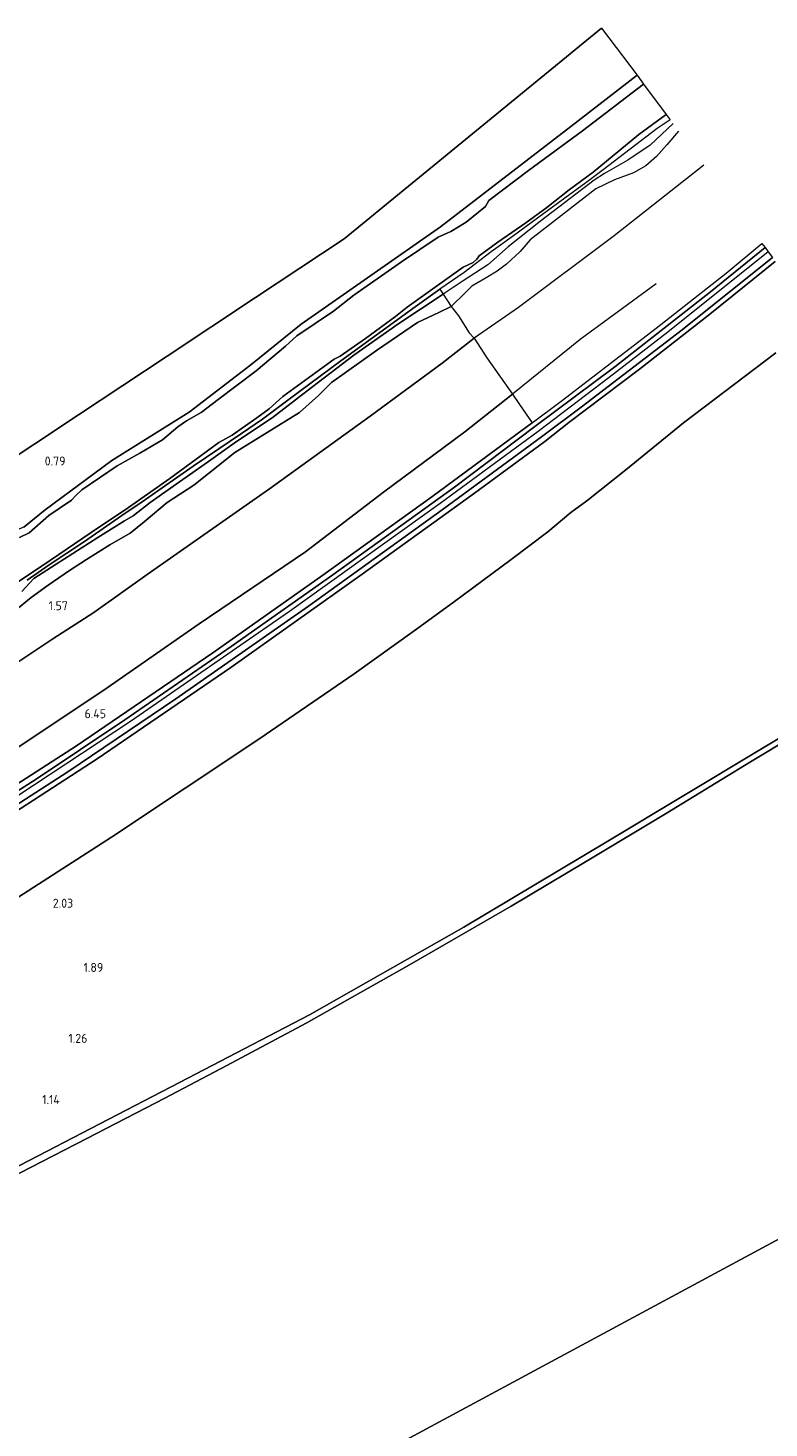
# Model space of a CAD drawing. Extents: x 126429 to 133038, y 413091 to 414846.
# Tile 303 of 304: x 132719 to 132867, y 414088 to 414368. Entities that reach past the tile are written whole.
import ezdxf
from ezdxf.enums import TextEntityAlignment as Align
from ezdxf.lldxf.tags import DXFTag

# ---------------------------------------------------------------- set-up
doc = ezdxf.new("R2010")
doc.units = 0
for name, color, linetype, lineweight in [('B-ME-GR-GRAS-GV', 60, 'Continuous', 13), ('B-ME-GW-TALUD_KRUIN-G', 90, 'Continuous', 18), ('B-ME-GW-TALUD_TEEN-G', 90, 'Continuous', 18), ('B-ME-IE-TERREINAFSCHEIDING_KUNSTMATIG_HEKWERK-G', 20, 'IE-TERREINAFSCHEIDING-KUNSTMATIG', 18), ('B-ME-KG-GRENS_OPNAME-G', 210, 'KG-OPNAME', 18), ('B-ME-OB-BEKLEDING_STEEN-GV', 30, 'Continuous', 18), ('B-ME-OB-OEVERVOORZIENING-G', 7, 'Continuous', 18), ('B-ME-OG-HOOGTEPUNT-S', 7, 'Continuous', 25), ('B-ME-OG-WATER_RIVIER-GV', 130, 'Continuous', 18), ('B-ME-OG-WATER_SLOOT-G', 120, 'Continuous', 18), ('B-ME-OG-WATER_SLOOT-GV', 120, 'Continuous', 18), ('B-ME-VH-VERHARDING_ASFALT-GV', 252, 'Continuous', 18), ('B-ME-WH-WINTERBED-G', 150, 'WH-WINTERBED', 18)]:
    doc.layers.add(name, color=color, linetype=linetype, lineweight=lineweight)
doc.styles.add('NLCS-ISO-ANNOTATIVE-T18', font='NLCS-ISO.ttf', dxfattribs={"height": 1.8})
doc.styles.get("Standard").update_dxf_attribs({"font": 'arial.ttf'})
doc.linetypes.add('IE-TERREINAFSCHEIDING-KUNSTMATIG', pattern='A,4,[82,NLCS.SHX,S=0.75,R=90,X=0,Y=0],4,-2', length=10)
tags = doc.linetypes.add('KG-OPNAME', pattern='A,5.5,-2,["O",Standard,S=1.8,R=0,X=-0.5,Y=-0.9],-2,5.5,-2,[5,NLCS.SHX,S=0.75,R=0,X=0,Y=0],-2', length=19).pattern_tags.tags
tags[6] = DXFTag(74, 10)
tags = doc.linetypes.add('WH-WINTERBED', pattern='A,6,-3.5,["WB",Standard,S=1.8,R=0,X=-1.5,Y=-0.9],-3.5,6,-3.5,6,-3.5,6,-3.5,6,-3.5', length=51).pattern_tags.tags
tags[6] = DXFTag(74, 10)

# ---------------------------------------------------------------- blocks, each defined once
blk = doc.blocks.new('SAL-HOOGTELABEL-SO')
at = {"color": 0, "linetype": 'ByBlock', "lineweight": -2, "style": 'NLCS-ISO-ANNOTATIVE-T18'}
blk.add_attdef('HOOGTE', text='', height=1.8, dxfattribs=at).set_placement((2.79, 0), align=Align.RIGHT)

msp = doc.modelspace()

# ---------------------------------------------------------------- linework, layer by layer
at = {"layer": 'B-ME-GR-GRAS-GV'}
msp.add_polyline3d([(132718.232, 414268.227, 0.66), (132717.029, 414267.732, 0.648), (132716.124, 414267.999, 0.669), (132711.446, 414278.944, 0.779), (132729.151, 414290.681, 0.843), (132746.856, 414302.418, 0.907), (132764.561, 414314.155, 0.971), (132782.266, 414325.892, 1.035), (132807.974, 414346.989, 1.138), (132833.682, 414368.087, 1.24), (132840.818, 414358.629, 0.783), (132827.595, 414348.41, 0.679), (132801.54, 414328.277, 0.809), (132773.689, 414308.858, 0.669), (132763.619, 414300.686, 0.706), (132751.262, 414291.199, 0.679), (132735.84, 414281.536, 0.714), (132722.462, 414271.707, 0.785)], close=True, dxfattribs=at)
for points in [[(132718.232, 414268.227, 0.66), (132722.462, 414271.707, 0.785), (132735.84, 414281.536, 0.714), (132751.262, 414291.199, 0.679), (132763.619, 414300.686, 0.706), (132773.689, 414308.858, 0.669), (132801.54, 414328.277, 0.809), (132827.595, 414348.41, 0.679), (132840.818, 414358.629, 0.783), (132842.121, 414356.873, -0.173), (132829.917, 414347.543, -0.173), (132819.134, 414339.549, -0.173), (132811.211, 414333.546, -0.173), (132810.511, 414332.36, -0.173), (132806.662, 414329.205, -0.173), (132803.617, 414327.37, -0.173), (132801.05, 414326.245, -0.173), (132793.708, 414321.333, -0.173), (132784.174, 414314.625, -0.173), (132780.129, 414311.399, -0.173), (132772.828, 414306.499, -0.173), (132770.524, 414304.444, -0.173), (132764.653, 414299.477, -0.173), (132757.088, 414293.781, -0.173), (132753.646, 414291.189, -0.173), (132750.74, 414289.477, -0.173), (132748.98, 414288.262, -0.173), (132745.914, 414285.71, -0.173), (132741.412, 414283.03, -0.173), (132736.909, 414280.468, -0.173), (132729.825, 414275.696, -0.173), (132728.625, 414274.552, -0.173), (132727.757, 414273.597, -0.173), (132723.237, 414270.542, -0.173), (132719.258, 414267.069, -0.173), (132717.343, 414266.118, -0.173)], [(132717.098, 414257.302, -0.173), (132723.572, 414261.639, -0.173), (132731.703, 414267.169, -0.173), (132739.165, 414272.152, -0.173), (132747.437, 414277.976, -0.173), (132753.664, 414282.532, -0.173), (132757.22, 414285.123, -0.173), (132759.872, 414286.599, -0.173), (132764.784, 414290.069, -0.173), (132767.293, 414291.901, -0.173), (132769.971, 414294.379, -0.173), (132780.27, 414301.802, -0.173), (132781.475, 414302.411, -0.173), (132786.514, 414305.971, -0.173), (132792.521, 414310.337, -0.173), (132794.883, 414312.238, -0.173), (132806.078, 414320.207, -0.173), (132808.063, 414321.192, -0.173), (132808.755, 414321.808, -0.173), (132809.255, 414322.53, -0.173), (132812.973, 414325.255, -0.173), (132818.598, 414329.133, -0.173), (132822.798, 414332.147, -0.173), (132827.234, 414335.727, -0.173), (132832.011, 414339.245, -0.173), (132837.37, 414343.666, -0.173), (132841.15, 414346.788, -0.173), (132846.636, 414350.788, -0.173), (132847.43, 414349.718, 0.27), (132844.806, 414348.006, 0.335), (132834.02, 414339.687, 0.29), (132830.559, 414337.139, 0.37), (132822.201, 414330.972, 0.275), (132816.103, 414326.532, 0.241), (132811.641, 414323.332, 0.247), (132806.257, 414319.189, 0.271), (132801.406, 414315.839, 0.305), (132796.474, 414312.301, 0.26), (132781.568, 414301.479, 0.363), (132771.232, 414293.828, 0.32), (132765.956, 414289.806, 0.196), (132761.74, 414286.955, 0.276), (132757.201, 414283.893, 0.424), (132752.067, 414280.426, 0.171), (132741.844, 414273.309, 0.28), (132737.84, 414270.523, 0.122), (132730.35, 414265.345, 0.175), (132723.284, 414260.688, 0.374), (132718.896, 414257.626, 0.326)], [(132700.989, 414206.613, 6.375), (132728.72, 414224.476, 6.379), (132756.004, 414243.053, 6.309), (132778.007, 414258.577, 6.272), (132799.762, 414274.268, 6.326), (132816.576, 414286.69, 6.331), (132819.856, 414289.113, 6.332), (132825.624, 414293.445, 6.352), (132844.627, 414308.004, 6.374), (132858.622, 414319.014, 6.422), (132865.788, 414324.975, 6.353), (132866.408, 414324.14, 6.261), (132855.504, 414315.267, 6.348), (132836.343, 414300.32, 6.303), (132820.374, 414288.362, 6.307), (132804.308, 414276.189, 6.307), (132780.004, 414258.65, 6.257), (132759.698, 414244.311, 6.257), (132738.385, 414229.656, 6.27), (132720.665, 414217.807, 6.282), (132702.885, 414206.438, 6.245)], [(132701.54, 414202.842, 6.266), (132727.043, 414219.236, 6.301), (132748.635, 414233.86, 6.285), (132775.149, 414252.426, 6.233), (132801.875, 414271.661, 6.253), (132821.733, 414286.294, 6.276), (132829.622, 414292.211, 6.291), (132849.806, 414307.683, 6.323), (132867.858, 414322.186, 6.261)], [(132704.9, 414203.704, 6.294), (132732.884, 414221.876, 6.341), (132759.578, 414240.162, 6.291), (132785.852, 414258.792, 6.294), (132808.285, 414275.013, 6.324), (132819.097, 414282.966, 6.296), (132822.367, 414285.372, 6.288), (132827.154, 414289.147, 6.255), (132841.3, 414299.855, 6.324), (132855.392, 414310.849, 6.321), (132868.453, 414321.383, 6.264)], [(132868.453, 414321.383, 6.264), (132855.392, 414310.849, 6.321), (132841.3, 414299.855, 6.324), (132827.154, 414289.147, 6.255), (132822.367, 414285.372, 6.288), (132819.097, 414282.966, 6.296), (132808.285, 414275.013, 6.324), (132785.852, 414258.792, 6.294), (132759.578, 414240.162, 6.291), (132732.884, 414221.876, 6.341), (132704.9, 414203.704, 6.294)], [(132718.896, 414257.626, 0.326), (132723.284, 414260.688, 0.374), (132730.35, 414265.345, 0.175), (132737.84, 414270.523, 0.122), (132741.844, 414273.309, 0.28), (132752.067, 414280.426, 0.171), (132757.201, 414283.893, 0.424), (132761.74, 414286.955, 0.276), (132765.956, 414289.806, 0.196), (132771.232, 414293.828, 0.32), (132781.568, 414301.479, 0.363), (132796.474, 414312.301, 0.26), (132801.406, 414315.839, 0.305), (132802.055, 414314.824, 0.45), (132792.983, 414308.839, 0.35), (132784.193, 414302.623, 0.425), (132774.854, 414295.493, 0.437), (132767.84, 414290.105, 0.45), (132760.756, 414285.333, 0.437), (132755.153, 414281.36, 0.45), (132749.354, 414277.264, 0.475), (132743.498, 414273.169, 0.475), (132740.054, 414270.463, 0.287), (132738.331, 414269.463, 0.287), (132732.987, 414266.124, 0.287), (132724.688, 414260.823, 0.425), (132720.251, 414257.949, 0.412), (132717.833, 414255.342, 0.412)], [(132717.833, 414255.342, 0.412), (132720.251, 414257.949, 0.412), (132724.688, 414260.823, 0.425), (132732.987, 414266.124, 0.287), (132738.331, 414269.463, 0.287), (132740.054, 414270.463, 0.287), (132743.498, 414273.169, 0.475), (132749.354, 414277.264, 0.475), (132755.153, 414281.36, 0.45), (132760.756, 414285.333, 0.437), (132767.84, 414290.105, 0.45), (132774.854, 414295.493, 0.437), (132784.193, 414302.623, 0.425), (132792.983, 414308.839, 0.35), (132802.055, 414314.824, 0.45), (132803.653, 414312.377, 1.197), (132801.177, 414311.163, 1.288), (132796.923, 414309.147, 1.319), (132791.681, 414305.56, 1.256), (132788.691, 414303.588, 1.207), (132779.746, 414297.128, 1.076), (132777.151, 414294.576, 1.094), (132773.315, 414291.134, 1.041), (132760.376, 414283.169, 1.103), (132755.159, 414278.975, 1.146), (132752.207, 414276.619, 1.212), (132746.887, 414273.17, 1.296), (132742.309, 414269.26, 1.295), (132739.493, 414267.045, 1.313), (132735.382, 414264.68, 1.367), (132730.74, 414261.761, 1.412), (132727.325, 414259.57, 1.405), (132723.089, 414256.597, 1.343), (132719.713, 414254.109, 1.241), (132716.435, 414251.456, 1.189)], [(132716.435, 414251.456, 1.189), (132719.713, 414254.109, 1.241), (132723.089, 414256.597, 1.343), (132727.325, 414259.57, 1.405), (132730.74, 414261.761, 1.412), (132735.382, 414264.68, 1.367), (132739.493, 414267.045, 1.313), (132742.309, 414269.26, 1.295), (132746.887, 414273.17, 1.296), (132752.207, 414276.619, 1.212), (132755.159, 414278.975, 1.146), (132760.376, 414283.169, 1.103), (132773.315, 414291.134, 1.041), (132777.151, 414294.576, 1.094), (132779.746, 414297.128, 1.076), (132788.691, 414303.588, 1.207), (132791.681, 414305.56, 1.256), (132796.923, 414309.147, 1.319), (132801.177, 414311.163, 1.288), (132803.653, 414312.377, 1.197), (132805.086, 414310.469, 1.375), (132807.261, 414307.128, 1.617), (132808.228, 414306.052, 1.745), (132801.857, 414301.056, 1.695), (132787.434, 414290.451, 1.625), (132767.302, 414275.874, 1.395), (132742.898, 414258.74, 1.498), (132732.245, 414251.141, 1.684), (132723.998, 414245.872, 1.528), (132704.174, 414232.69, 1.548)], [(132704.174, 414232.69, 1.548), (132723.998, 414245.872, 1.528), (132732.245, 414251.141, 1.684), (132742.898, 414258.74, 1.498), (132767.302, 414275.874, 1.395), (132787.434, 414290.451, 1.625), (132801.857, 414301.056, 1.695), (132808.228, 414306.052, 1.745), (132810.764, 414302.064, 2.971), (132815.909, 414294.831, 6.241), (132806.403, 414287.256, 6.207), (132790.131, 414275.238, 6.012), (132774.509, 414263.277, 6.057), (132753.241, 414248.864, 6.188), (132734.028, 414235.47, 6.268), (132715.519, 414223.126, 6.26)], [(132868.548, 414303.083, 2.474), (132850.085, 414289.063, 2.517), (132838.586, 414279.691, 2.445), (132830.747, 414273.472, 2.388), (132827.585, 414271.141, 2.399), (132823.004, 414267.284, 2.409), (132815.637, 414261.718, 2.352), (132804.069, 414253.117, 2.357), (132796.269, 414247.46, 2.504), (132784.229, 414238.867, 2.465), (132765.187, 414225.812, 2.466), (132735.739, 414206.158, 2.451), (132713.24, 414191.746, 2.48)], [(132713.24, 414191.746, 2.48), (132735.739, 414206.158, 2.451), (132765.187, 414225.812, 2.466), (132784.229, 414238.867, 2.465), (132796.269, 414247.46, 2.504), (132804.069, 414253.117, 2.357), (132815.637, 414261.718, 2.352), (132823.004, 414267.284, 2.409), (132827.585, 414271.141, 2.399), (132830.747, 414273.472, 2.388), (132838.586, 414279.691, 2.445), (132850.085, 414289.063, 2.517), (132868.548, 414303.083, 2.474)], [(132715.519, 414223.126, 6.26), (132734.028, 414235.47, 6.268), (132753.241, 414248.864, 6.188), (132774.509, 414263.277, 6.057), (132790.131, 414275.238, 6.012), (132806.403, 414287.256, 6.207), (132815.909, 414294.831, 6.241), (132817.283, 414292.73, 6.396), (132819.856, 414289.113, 6.332), (132816.576, 414286.69, 6.331), (132799.762, 414274.268, 6.326), (132778.007, 414258.577, 6.272), (132756.004, 414243.053, 6.309), (132728.72, 414224.476, 6.379), (132700.989, 414206.613, 6.375)], [(132878.147, 414231.348, 1.243), (132865.325, 414223.641, 1.206), (132834.958, 414205.42, 1.227), (132806.187, 414188.193, 1.209), (132775.318, 414170.671, 1.222), (132749.309, 414157.089, 1.213), (132717.5, 414140.577, 1.214), (132687.706, 414125.228, 1.228), (132668.026, 414115.343, 1.206), (132653.938, 414108.347, 1.219), (132628.264, 414095.652, 1.263), (132600.365, 414082.116, 1.298)]]:
    msp.add_polyline3d(points, dxfattribs=at)
at = {"layer": 'B-ME-GW-TALUD_KRUIN-G'}
for points in [[(132849.104, 414347.462, 1.16), (132846.754, 414344.718, 1.212), (132844.683, 414342.369, 1.194), (132842.586, 414340.477, 1.169), (132840.121, 414339.097, 1.224), (132836.337, 414337.722, 1.319), (132832.579, 414335.883, 1.346), (132819.441, 414325.701, 1.292), (132817.418, 414323.374, 1.298), (132814.726, 414320.837, 1.268), (132812.871, 414319.42, 1.23), (132810.677, 414318.084, 1.223), (132807.792, 414316.447, 1.298), (132806.451, 414315.097, 1.321), (132803.653, 414312.377, 1.197), (132801.177, 414311.163, 1.288), (132796.923, 414309.147, 1.319), (132791.681, 414305.56, 1.256), (132788.691, 414303.588, 1.207), (132779.746, 414297.128, 1.076), (132777.151, 414294.576, 1.094), (132773.315, 414291.134, 1.041), (132760.376, 414283.169, 1.103), (132755.159, 414278.975, 1.146), (132752.207, 414276.619, 1.212), (132746.887, 414273.17, 1.296), (132742.309, 414269.26, 1.295), (132739.493, 414267.045, 1.313), (132735.382, 414264.68, 1.367), (132730.74, 414261.761, 1.412), (132727.325, 414259.57, 1.405), (132723.089, 414256.597, 1.343), (132719.713, 414254.109, 1.241), (132716.435, 414251.456, 1.189)], [(132844.655, 414316.885, 6.372), (132829.452, 414305.73, 6.212), (132815.909, 414294.831, 6.241), (132806.403, 414287.256, 6.207), (132790.131, 414275.238, 6.012), (132774.509, 414263.277, 6.057), (132753.241, 414248.864, 6.188), (132734.028, 414235.47, 6.268), (132715.519, 414223.126, 6.26), (132694.396, 414209.547, 6.169), (132681.138, 414200.491, 6.076), (132660.415, 414187.546, 5.944), (132637, 414173.688, 5.817), (132621.612, 414164.291, 5.886), (132596.571, 414150.171, 6.014), (132578.786, 414140.264, 6.256), (132566.029, 414133.337, 6.309), (132553.224, 414126.57, 6.348)], [(132819.097, 414282.966, 6.296), (132808.285, 414275.013, 6.324), (132785.852, 414258.792, 6.294), (132759.578, 414240.162, 6.291), (132732.884, 414221.876, 6.341), (132704.9, 414203.704, 6.294), (132674.474, 414185.053, 6.198), (132641.452, 414165.145, 6.054), (132613.213, 414148.802, 6.059), (132587.117, 414134.56, 6.198), (132558.206, 414119.314, 6.316)], [(132878.147, 414231.348, 1.243), (132865.325, 414223.641, 1.206), (132834.958, 414205.42, 1.227), (132806.187, 414188.193, 1.209), (132775.318, 414170.671, 1.222), (132749.309, 414157.089, 1.213), (132717.5, 414140.577, 1.214), (132687.706, 414125.228, 1.228), (132668.026, 414115.343, 1.206), (132653.938, 414108.347, 1.219), (132628.264, 414095.652, 1.263), (132600.365, 414082.116, 1.298), (132588.069, 414076.168, 1.268)]]:
    msp.add_polyline3d(points, dxfattribs=at)
at = {"layer": 'B-ME-GW-TALUD_TEEN-G'}
for points in [[(132848.011, 414348.962, 0.462), (132843.416, 414344.655, 0.475), (132838.976, 414341.61, 0.487), (132834.326, 414339.001, 0.437), (132832.234, 414337.654, 0.462), (132821.513, 414329.461, 0.462), (132815.072, 414324.293, 0.462), (132810.965, 414320.674, 0.462), (132805.827, 414317.377, 0.462), (132802.055, 414314.824, 0.45), (132792.983, 414308.839, 0.35), (132784.193, 414302.623, 0.425), (132774.854, 414295.493, 0.437), (132767.84, 414290.105, 0.45), (132760.756, 414285.333, 0.437), (132755.153, 414281.36, 0.45), (132749.354, 414277.264, 0.475), (132743.498, 414273.169, 0.475), (132740.054, 414270.463, 0.287), (132738.331, 414269.463, 0.287), (132732.987, 414266.124, 0.287), (132724.688, 414260.823, 0.425), (132720.251, 414257.949, 0.412), (132717.833, 414255.342, 0.412)], [(132854.146, 414340.667, 1.574), (132836.21, 414326.484, 1.689), (132817.135, 414312.175, 1.712), (132808.228, 414306.052, 1.745), (132801.857, 414301.056, 1.695), (132787.434, 414290.451, 1.625), (132767.302, 414275.874, 1.395), (132742.898, 414258.74, 1.498), (132732.245, 414251.141, 1.684), (132723.998, 414245.872, 1.528), (132704.174, 414232.69, 1.548), (132682.403, 414219.015, 1.632), (132653.743, 414202.386, 1.73), (132631.273, 414189.226, 1.763), (132628.752, 414187.655, 1.845)], [(132868.548, 414303.083, 2.474), (132850.085, 414289.063, 2.517), (132838.586, 414279.691, 2.445), (132830.747, 414273.472, 2.388), (132827.585, 414271.141, 2.399), (132823.004, 414267.284, 2.409), (132815.637, 414261.718, 2.352), (132804.069, 414253.117, 2.357), (132796.269, 414247.46, 2.504), (132784.229, 414238.867, 2.465), (132765.187, 414225.812, 2.466), (132735.739, 414206.158, 2.451), (132713.24, 414191.746, 2.48), (132695.626, 414180.912, 2.496), (132674.945, 414168.415, 2.504), (132657.65, 414158.458, 2.487), (132648.088, 414153.043, 2.552), (132640.634, 414148.781, 2.496), (132626.036, 414139.813, 2.508), (132611.212, 414131.126, 2.504), (132597.62, 414123.513, 2.46), (132589.692, 414119.051, 2.43), (132577.146, 414112.131, 2.448), (132566.83, 414106.89, 2.465)]]:
    msp.add_polyline3d(points, dxfattribs=at)
at = {"layer": 'B-ME-IE-TERREINAFSCHEIDING_KUNSTMATIG_HEKWERK-G'}
msp.add_polyline3d([(132816.576, 414286.69, 6.331), (132799.762, 414274.268, 6.326), (132778.007, 414258.577, 6.272), (132756.004, 414243.053, 6.309), (132728.72, 414224.476, 6.379), (132700.989, 414206.613, 6.375), (132673.025, 414189.405, 6.27), (132644.599, 414172.059, 6.159), (132639.377, 414168.896, 6.161), (132615.913, 414155.498, 6.15), (132589.641, 414140.776, 6.26), (132560.137, 414125.355, 6.4), (132555.678, 414123.021, 6.414)], dxfattribs=at)
at = {"layer": 'B-ME-KG-GRENS_OPNAME-G'}
msp.add_polyline3d([(132833.682, 414368.087, 1.24), (132807.974, 414346.989, 1.138), (132782.266, 414325.892, 1.035), (132764.561, 414314.155, 0.971), (132746.856, 414302.418, 0.907), (132729.151, 414290.681, 0.843), (132711.446, 414278.944, 0.779), (132709.94, 414277.946, -0.173), (132708.573, 414277.04, -0.173), (132707.313, 414276.205, 0.782), (132677.72, 414256.587, 0.797), (132648.126, 414236.969, 0.811), (132618.533, 414217.352, 0.826), (132588.94, 414197.734, 0.84), (132587.11, 414196.708, 0.755), (132585.912, 414196.036, -0.173), (132584.744, 414195.381, -0.173), (132583.647, 414194.766, 0.624), (132552.589, 414177.352, 0.779), (132546.67, 414174.034, -0.173), (132527.888, 414163.502, -0.173)], dxfattribs=at)
at = {"layer": 'B-ME-OB-BEKLEDING_STEEN-GV'}
for points in [[(132600.365, 414082.116, 1.298), (132628.264, 414095.652, 1.263), (132653.938, 414108.347, 1.219), (132668.026, 414115.343, 1.206), (132687.706, 414125.228, 1.228), (132717.5, 414140.577, 1.214), (132749.309, 414157.089, 1.213), (132775.318, 414170.671, 1.222), (132806.187, 414188.193, 1.209), (132834.958, 414205.42, 1.227), (132865.325, 414223.641, 1.206), (132878.147, 414231.348, 1.243)], [(132880.213, 414231.302, 1), (132863.511, 414221.272, 1), (132846.53, 414210.881, 1), (132830.528, 414201.274, 1), (132815.653, 414192.379, 1), (132795.327, 414180.659, 1), (132774.683, 414168.955, 1), (132758.801, 414160.508, 1), (132746.397, 414153.991, 1), (132730.816, 414145.915, 1), (132708.479, 414134.441, 1), (132692.326, 414126.202, 1), (132672.803, 414116.395, 1), (132661.261, 414110.435, 1), (132645.53, 414102.805, 1), (132626.651, 414093.383, 1), (132608.751, 414084.627, 1)]]:
    msp.add_polyline3d(points, dxfattribs=at)
at = {"layer": 'B-ME-OB-OEVERVOORZIENING-G'}
msp.add_polyline3d([(132588.777, 414075.075, 1), (132608.751, 414084.627, 1), (132626.651, 414093.383, 1), (132645.53, 414102.805, 1), (132661.261, 414110.435, 1), (132672.803, 414116.395, 1), (132692.326, 414126.202, 1), (132708.479, 414134.441, 1), (132730.816, 414145.915, 1), (132746.397, 414153.991, 1), (132758.801, 414160.508, 1), (132774.683, 414168.955, 1), (132795.327, 414180.659, 1), (132815.653, 414192.379, 1), (132830.528, 414201.274, 1), (132846.53, 414210.881, 1), (132863.511, 414221.272, 1), (132880.213, 414231.302, 1), (132880.713, 414231.599, 1), (132883.487, 414233.247, 1), (132905.762, 414246.727, 1), (132918.294, 414254.21, 1)], dxfattribs=at)
at = {"layer": 'B-ME-OG-WATER_RIVIER-GV'}
for points in [[(132957.9, 414173.615, 1), (132639.579, 414002.06, 1), (132588.777, 414075.075, 1), (132608.751, 414084.627, 1), (132626.651, 414093.383, 1), (132645.53, 414102.805, 1), (132661.261, 414110.435, 1), (132672.803, 414116.395, 1), (132692.326, 414126.202, 1), (132708.479, 414134.441, 1), (132730.816, 414145.915, 1), (132746.397, 414153.991, 1), (132758.801, 414160.508, 1), (132774.683, 414168.955, 1), (132795.327, 414180.659, 1), (132815.653, 414192.379, 1), (132830.528, 414201.274, 1), (132846.53, 414210.881, 1), (132863.511, 414221.272, 1), (132880.213, 414231.302, 1)], [(132426.578, 413929.662, 1), (132639.579, 414002.06, 1), (132957.9, 414173.615, 1)]]:
    msp.add_polyline3d(points, dxfattribs=at)
at = {"layer": 'B-ME-OG-WATER_SLOOT-G'}
for points in [[(132840.818, 414358.629, 0.783), (132827.595, 414348.41, 0.679), (132801.54, 414328.277, 0.809), (132773.689, 414308.858, 0.669), (132763.619, 414300.686, 0.706), (132751.262, 414291.199, 0.679), (132735.84, 414281.536, 0.714), (132722.462, 414271.707, 0.785), (132718.232, 414268.227, 0.66), (132717.029, 414267.732, 0.648), (132716.124, 414267.999, 0.669), (132711.446, 414278.944, 0.779)], [(132847.43, 414349.718, 0.27), (132844.806, 414348.006, 0.335), (132834.02, 414339.687, 0.29), (132830.559, 414337.139, 0.37), (132822.201, 414330.972, 0.275), (132816.103, 414326.532, 0.241), (132811.641, 414323.332, 0.247), (132806.257, 414319.189, 0.271), (132801.406, 414315.839, 0.305), (132796.474, 414312.301, 0.26), (132781.568, 414301.479, 0.363), (132771.232, 414293.828, 0.32), (132765.956, 414289.806, 0.196), (132761.74, 414286.955, 0.276), (132757.201, 414283.893, 0.424), (132752.067, 414280.426, 0.171), (132741.844, 414273.309, 0.28), (132737.84, 414270.523, 0.122), (132730.35, 414265.345, 0.175), (132723.284, 414260.688, 0.374), (132718.896, 414257.626, 0.326)]]:
    msp.add_polyline3d(points, dxfattribs=at)
at = {"layer": 'B-ME-OG-WATER_SLOOT-GV'}
msp.add_polyline3d([(132717.343, 414266.118, -0.173), (132719.258, 414267.069, -0.173), (132723.237, 414270.542, -0.173), (132727.757, 414273.597, -0.173), (132728.625, 414274.552, -0.173), (132729.825, 414275.696, -0.173), (132736.909, 414280.468, -0.173), (132741.412, 414283.03, -0.173), (132745.914, 414285.71, -0.173), (132748.98, 414288.262, -0.173), (132750.74, 414289.477, -0.173), (132753.646, 414291.189, -0.173), (132757.088, 414293.781, -0.173), (132764.653, 414299.477, -0.173), (132770.524, 414304.444, -0.173), (132772.828, 414306.499, -0.173), (132780.129, 414311.399, -0.173), (132784.174, 414314.625, -0.173), (132793.708, 414321.333, -0.173), (132801.05, 414326.245, -0.173), (132803.617, 414327.37, -0.173), (132806.662, 414329.205, -0.173), (132810.511, 414332.36, -0.173), (132811.211, 414333.546, -0.173), (132819.134, 414339.549, -0.173), (132829.917, 414347.543, -0.173), (132842.121, 414356.873, -0.173), (132846.636, 414350.788, -0.173), (132841.15, 414346.788, -0.173), (132837.37, 414343.666, -0.173), (132832.011, 414339.245, -0.173), (132827.234, 414335.727, -0.173), (132822.798, 414332.147, -0.173), (132818.598, 414329.133, -0.173), (132812.973, 414325.255, -0.173), (132809.255, 414322.53, -0.173), (132808.755, 414321.808, -0.173), (132808.063, 414321.192, -0.173), (132806.078, 414320.207, -0.173), (132794.883, 414312.238, -0.173), (132792.521, 414310.337, -0.173), (132786.514, 414305.971, -0.173), (132781.475, 414302.411, -0.173), (132780.27, 414301.802, -0.173), (132769.971, 414294.379, -0.173), (132767.293, 414291.901, -0.173), (132764.784, 414290.069, -0.173), (132759.872, 414286.599, -0.173), (132757.22, 414285.123, -0.173), (132753.664, 414282.532, -0.173), (132747.437, 414277.976, -0.173), (132739.165, 414272.152, -0.173), (132731.703, 414267.169, -0.173), (132723.572, 414261.639, -0.173), (132717.098, 414257.302, -0.173)], dxfattribs=at)
at = {"layer": 'B-ME-VH-VERHARDING_ASFALT-GV'}
msp.add_polyline3d([(132702.885, 414206.438, 6.245), (132720.665, 414217.807, 6.282), (132738.385, 414229.656, 6.27), (132759.698, 414244.311, 6.257), (132780.004, 414258.65, 6.257), (132804.308, 414276.189, 6.307), (132820.374, 414288.362, 6.307), (132836.343, 414300.32, 6.303), (132855.504, 414315.267, 6.348), (132866.408, 414324.14, 6.261), (132867.025, 414323.308, 6.287), (132867.858, 414322.186, 6.261), (132849.806, 414307.683, 6.323), (132829.622, 414292.211, 6.291), (132821.733, 414286.294, 6.276), (132801.875, 414271.661, 6.253), (132775.149, 414252.426, 6.233), (132748.635, 414233.86, 6.285), (132727.043, 414219.236, 6.301), (132701.54, 414202.842, 6.266)], dxfattribs=at)
at = {"layer": 'B-ME-WH-WINTERBED-G'}
msp.add_polyline3d([(132867.025, 414323.308, 6.287), (132846.974, 414307.199, 6.333), (132835.211, 414298.134, 6.313), (132821.016, 414287.385, 6.292), (132801.47, 414272.939, 6.249), (132771.311, 414251.328, 6.24), (132739.558, 414229.35, 6.347), (132707.131, 414208.011, 6.311), (132689.602, 414197.218, 6.251), (132672.073, 414186.426, 6.191), (132640.386, 414167.216, 6.083), (132622.993, 414157.287, 6.102), (132605.601, 414147.359, 6.121), (132577.537, 414132.217, 6.236), (132556.847, 414121.325, 6.299)], dxfattribs=at)

# ---------------------------------------------------------------- block references
at = {"layer": 'B-ME-OG-HOOGTEPUNT-S'}
for p, values in [((132723.757, 414280.546, 0.79), {'HOOGTE': '0.79'}), ((132724.226, 414251.6, 1.573), {'HOOGTE': '1.57'}), ((132731.858, 414229.993, 6.454), {'HOOGTE': '6.45'}), ((132725.287, 414192.079, 2.026), {'HOOGTE': '2.03'}), ((132731.302, 414179.224, 1.888), {'HOOGTE': '1.89'}), ((132728.133, 414165.038, 1.26), {'HOOGTE': '1.26'}), ((132722.628, 414152.797, 1.142), {'HOOGTE': '1.14'})]:
    msp.add_blockref('SAL-HOOGTELABEL-SO', p, dxfattribs=at).add_auto_attribs(values)

doc.saveas('drawing.dxf')
